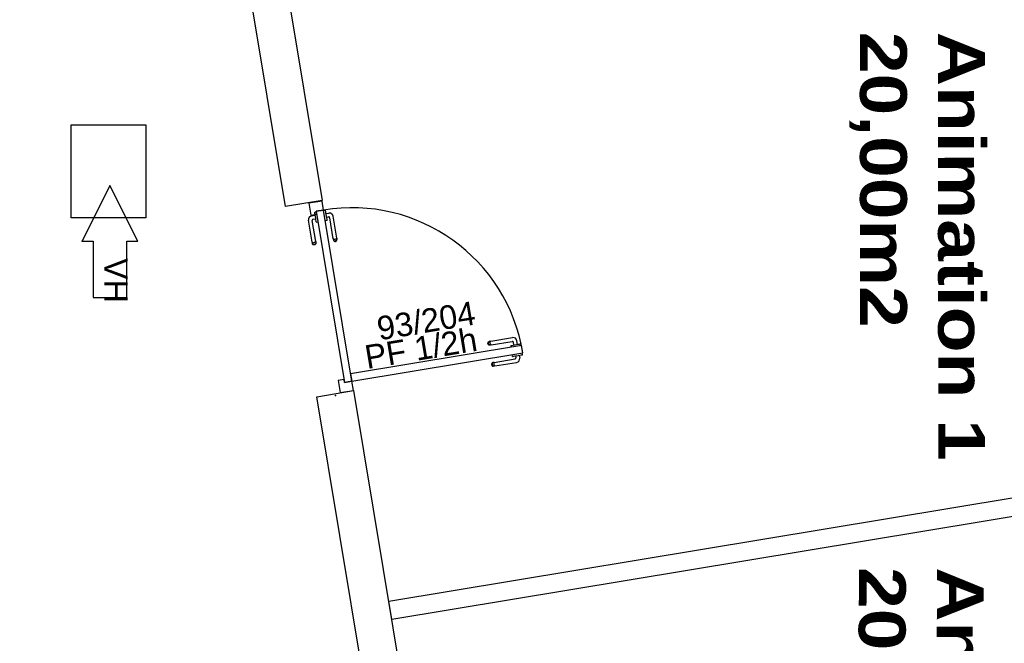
# Model space of a CAD drawing. Header units: millimetres. Extents: x -15 to 127, y -65 to 67.
# Tile 379 of 476: x 114.594 to 115.123, y 27.275 to 27.61. Entities that reach past the tile are written whole.
import ezdxf

# ---------------------------------------------------------------- set-up
doc = ezdxf.new("R2010")
doc.units = ezdxf.units.MM
doc.header["$MEASUREMENT"] = 0
doc.linetypes.add('PC_DASH_1', pattern=[0.638889, 0.277778, -0.083333, 0.055556, -0.083333, 0.055556, -0.083333])
doc.layers.add('Calque 5', color=7, linetype='Continuous')
doc.styles.get("Standard").update_dxf_attribs({"font": 'BKANT.TTF'})

# ---------------------------------------------------------------- blocks, each defined once
blk = doc.blocks.new('PD_30862')
at = {"layer": 'Calque 5', "color": 0}
blk.add_lwpolyline([(47.11341, -39.43568), (47.11936, -39.43568), (47.10436, -39.40577), (47.08936, -39.43568), (47.09532, -39.43568), (47.09532, -39.46577), (47.11341, -39.46577), (47.11341, -39.43568)], dxfattribs=at)
blk.add_point((47.08936, -39.43568), dxfattribs=at)
blk = doc.blocks.new('PD_30861')
at = {"layer": 'Calque 5'}
blk.add_blockref('PD_30862', (0, 0), dxfattribs=at)
at = {"layer": 'Calque 5', "color": 0, "insert": (47.11396, -39.44467), "char_height": 0.012678, "width": 0.0176389, "attachment_point": 1, "rotation": 270}
blk.add_mtext('{\\fArial|b0|i0|c0|p34;\\W0.98;VH}', dxfattribs=at)
blk = doc.blocks.new('PD_31269')
at = {"layer": 'Calque 5', "color": 0}
for p, q in [((47.32052, -39.4965), (47.32052, -39.49649)), ((47.32068, -39.49747), (47.32052, -39.4965)), ((47.32068, -39.49748), (47.32084, -39.49745)), ((47.32068, -39.49748), (47.32068, -39.49747)), ((47.32084, -39.49745), (47.3213, -39.49737)), ((47.3213, -39.49737), (47.32201, -39.49726)), ((47.32201, -39.49726), (47.32289, -39.49711)), ((47.32238, -39.4972), (47.32255, -39.49823)), ((47.32289, -39.49711), (47.32381, -39.49696)), ((47.32381, -39.49696), (47.32468, -39.49681)), ((47.32432, -39.49687), (47.32457, -39.49837)), ((47.32468, -39.49681), (47.32539, -39.4967)), ((47.32539, -39.4967), (47.32585, -39.49662)), ((47.32585, -39.49562), (47.32585, -39.49561)), ((47.32601, -39.49658), (47.32585, -39.49562)), ((47.32585, -39.49662), (47.32602, -39.49659)), ((47.32602, -39.49659), (47.32601, -39.49658)), ((47.30939, -39.50158), (47.30938, -39.50192)), ((47.30938, -39.50192), (47.3095, -39.50225)), ((47.30951, -39.50125), (47.30939, -39.50158)), ((47.3095, -39.50225), (47.30972, -39.50252)), ((47.30973, -39.50099), (47.30951, -39.50125)), ((47.30978, -39.5012), (47.30968, -39.50153)), ((47.30968, -39.50153), (47.30968, -39.50187)), ((47.30968, -39.50187), (47.30979, -39.5022)), ((47.30972, -39.50252), (47.31002, -39.5027)), ((47.31004, -39.50081), (47.30973, -39.50099)), ((47.30998, -39.50094), (47.30978, -39.5012)), ((47.30979, -39.5022), (47.31, -39.50247)), ((47.31, -39.50247), (47.31027, -39.50266)), ((47.31002, -39.5027), (47.31036, -39.50276)), ((47.31025, -39.50078), (47.31004, -39.50081)), ((47.31086, -39.50068), (47.31025, -39.50078)), ((47.31058, -39.50272), (47.31036, -39.50276)), ((47.31061, -39.50107), (47.31057, -39.50138)), ((47.31057, -39.50138), (47.3106, -39.50172)), ((47.31118, -39.50262), (47.31058, -39.50272)), ((47.3106, -39.50172), (47.31069, -39.50205)), ((47.31071, -39.50082), (47.31061, -39.50107)), ((47.31069, -39.50205), (47.31082, -39.50234)), ((47.31082, -39.50234), (47.311, -39.50253)), ((47.31086, -39.50068), (47.32213, -39.49881)), ((47.31118, -39.50262), (47.32292, -39.50068))]:
    blk.add_line(p, q, dxfattribs=at)
for centre, radius in [((47.32205, -39.49831), 0.000501), ((47.32259, -39.4987), 0.002)]:
    blk.add_arc(centre, radius, 279.4153, 9.4153, dxfattribs=at)
blk = doc.blocks.new('PD_31270')
at = {"layer": 'Calque 5', "color": 0}
for p, q in [((47.30898, -39.48934), (47.32072, -39.48739)), ((47.3075, -39.49059), (47.30751, -39.49024)), ((47.30762, -39.49091), (47.3075, -39.49059)), ((47.30751, -39.49024), (47.30763, -39.48991)), ((47.30784, -39.49118), (47.30762, -39.49091)), ((47.30763, -39.48991), (47.30785, -39.48965)), ((47.3078, -39.49019), (47.3079, -39.48987)), ((47.3078, -39.49054), (47.3078, -39.49019)), ((47.30791, -39.49086), (47.3078, -39.49054)), ((47.30814, -39.49136), (47.30784, -39.49118)), ((47.30785, -39.48965), (47.30816, -39.48948)), ((47.3079, -39.48987), (47.3081, -39.48961)), ((47.30812, -39.49114), (47.30791, -39.49086)), ((47.30839, -39.49132), (47.30812, -39.49114)), ((47.30848, -39.49142), (47.30814, -39.49136)), ((47.30837, -39.48944), (47.30816, -39.48948)), ((47.30898, -39.48934), (47.30837, -39.48944)), ((47.3087, -39.49139), (47.30848, -39.49142)), ((47.30869, -39.49004), (47.30873, -39.48973)), ((47.30872, -39.49038), (47.30869, -39.49004)), ((47.3093, -39.49129), (47.3087, -39.49139)), ((47.30881, -39.49072), (47.30872, -39.49038)), ((47.30873, -39.48973), (47.30883, -39.48949)), ((47.30894, -39.491), (47.30881, -39.49072)), ((47.30912, -39.4912), (47.30894, -39.491)), ((47.3093, -39.49129), (47.32058, -39.48942)), ((47.31971, -39.49165), (47.31988, -39.49162)), ((47.31971, -39.49165), (47.31972, -39.49166)), ((47.31972, -39.49166), (47.31988, -39.49263)), ((47.31988, -39.49162), (47.32034, -39.49155)), ((47.31988, -39.49263), (47.31988, -39.49264)), ((47.32034, -39.49155), (47.32105, -39.49143)), ((47.32105, -39.49143), (47.32192, -39.49128)), ((47.32141, -39.49137), (47.32115, -39.48983)), ((47.32192, -39.49128), (47.32284, -39.49113)), ((47.32284, -39.49113), (47.32372, -39.49099)), ((47.32335, -39.49105), (47.32302, -39.48904)), ((47.32372, -39.49099), (47.32442, -39.49087)), ((47.32442, -39.49087), (47.32489, -39.49079)), ((47.32489, -39.49079), (47.32505, -39.49076)), ((47.32505, -39.49076), (47.32505, -39.49077)), ((47.32505, -39.49077), (47.32521, -39.49174)), ((47.32521, -39.49174), (47.32521, -39.49175))]:
    blk.add_line(p, q, dxfattribs=at)
for centre, radius in [((47.32105, -39.48937), 0.002), ((47.32066, -39.48991), 0.000501)]:
    blk.add_arc(centre, radius, 9.4153, 99.4153, dxfattribs=at)
blk = doc.blocks.new('PD_31268')
at = {"layer": 'Calque 5'}
for name in ['PD_31270', 'PD_31269']:
    blk.add_blockref(name, (0, 0), dxfattribs=at)
blk = doc.blocks.new('PD_31273')
at = {"layer": 'Calque 5', "color": 0, "linetype": 'PC_DASH_1'}
for p, q in [((47.21925, -39.41927), (47.21924, -39.41928)), ((47.22022, -39.41911), (47.21925, -39.41927)), ((47.22023, -39.41911), (47.22022, -39.41911)), ((47.22025, -39.41927), (47.22023, -39.41911)), ((47.22033, -39.41974), (47.22025, -39.41927)), ((47.22045, -39.42045), (47.22033, -39.41974)), ((47.22059, -39.42132), (47.22045, -39.42045)), ((47.22051, -39.42081), (47.22201, -39.42056)), ((47.22075, -39.42224), (47.22059, -39.42132)), ((47.22089, -39.42311), (47.22075, -39.42224)), ((47.22083, -39.42275), (47.22187, -39.42258)), ((47.22101, -39.42382), (47.22089, -39.42311)), ((47.22109, -39.42429), (47.22101, -39.42382)), ((47.22431, -39.43427), (47.22244, -39.42299)), ((47.22626, -39.43394), (47.22431, -39.42221)), ((47.22013, -39.42461), (47.22012, -39.42461)), ((47.2211, -39.42445), (47.22013, -39.42461)), ((47.22111, -39.42445), (47.22109, -39.42429)), ((47.22111, -39.42445), (47.2211, -39.42445)), ((47.22431, -39.43427), (47.22441, -39.43487)), ((47.22446, -39.43441), (47.2247, -39.43451)), ((47.2247, -39.43451), (47.22501, -39.43455)), ((47.22501, -39.43455), (47.22536, -39.43453)), ((47.22536, -39.43453), (47.22569, -39.43444)), ((47.22569, -39.43444), (47.22597, -39.4343)), ((47.22597, -39.4343), (47.22617, -39.43413)), ((47.22626, -39.43394), (47.22636, -39.43455)), ((47.22441, -39.43487), (47.22445, -39.43509)), ((47.22445, -39.43509), (47.22462, -39.43539)), ((47.22458, -39.43514), (47.22484, -39.43534)), ((47.22462, -39.43539), (47.22488, -39.43562)), ((47.22484, -39.43534), (47.22516, -39.43545)), ((47.22488, -39.43562), (47.22521, -39.43574)), ((47.22516, -39.43545), (47.22551, -39.43544)), ((47.22521, -39.43574), (47.22556, -39.43574)), ((47.22551, -39.43544), (47.22584, -39.43533)), ((47.22556, -39.43574), (47.22588, -39.43563)), ((47.22584, -39.43533), (47.22611, -39.43513)), ((47.22588, -39.43563), (47.22615, -39.43541)), ((47.22611, -39.43513), (47.22629, -39.43486)), ((47.22615, -39.43541), (47.22633, -39.43511)), ((47.22633, -39.43511), (47.22639, -39.43477)), ((47.22636, -39.43455), (47.22639, -39.43477))]:
    blk.add_line(p, q, dxfattribs=at)
for centre, radius in [((47.22195, -39.42307), 0.000501), ((47.22234, -39.42253), 0.002)]:
    blk.add_arc(centre, radius, 9.4153, 99.4153, dxfattribs=at)
blk = doc.blocks.new('PD_31274')
at = {"layer": 'Calque 5', "color": 0, "linetype": 'PC_DASH_1'}
for p, q in [((47.21468, -39.42177), (47.21268, -39.4221)), ((47.215, -39.42372), (47.21346, -39.42397)), ((47.21443, -39.42024), (47.2144, -39.42008)), ((47.2144, -39.42008), (47.21441, -39.42008)), ((47.21441, -39.42008), (47.21538, -39.41992)), ((47.2145, -39.4207), (47.21443, -39.42024)), ((47.21462, -39.42141), (47.2145, -39.4207)), ((47.21476, -39.42228), (47.21462, -39.42141)), ((47.21492, -39.42321), (47.21476, -39.42228)), ((47.21506, -39.42408), (47.21492, -39.42321)), ((47.21538, -39.41992), (47.21539, -39.41991)), ((47.21297, -39.43615), (47.21103, -39.42441)), ((47.21492, -39.43582), (47.21305, -39.42455)), ((47.21518, -39.42479), (47.21506, -39.42408)), ((47.21526, -39.42525), (47.21518, -39.42479)), ((47.21528, -39.42541), (47.21526, -39.42525)), ((47.21528, -39.42541), (47.21529, -39.42541)), ((47.21529, -39.42541), (47.21626, -39.42525)), ((47.21626, -39.42525), (47.21627, -39.42525)), ((47.21297, -39.43615), (47.21308, -39.43675)), ((47.21308, -39.43675), (47.21311, -39.43697)), ((47.21328, -39.43727), (47.21311, -39.43697)), ((47.21336, -39.43639), (47.21312, -39.43629)), ((47.2135, -39.43722), (47.21324, -39.43702)), ((47.21355, -39.4375), (47.21328, -39.43727)), ((47.21367, -39.43643), (47.21336, -39.43639)), ((47.21382, -39.43733), (47.2135, -39.43722)), ((47.21387, -39.43762), (47.21355, -39.4375)), ((47.21402, -39.43641), (47.21367, -39.43643)), ((47.21417, -39.43732), (47.21382, -39.43733)), ((47.21422, -39.43762), (47.21387, -39.43762)), ((47.21435, -39.43632), (47.21402, -39.43641)), ((47.2145, -39.43721), (47.21417, -39.43732)), ((47.21455, -39.43751), (47.21422, -39.43762)), ((47.21463, -39.43618), (47.21435, -39.43632)), ((47.21477, -39.43701), (47.2145, -39.43721)), ((47.21482, -39.43729), (47.21455, -39.43751)), ((47.21483, -39.43601), (47.21463, -39.43618)), ((47.21495, -39.43674), (47.21477, -39.43701)), ((47.21499, -39.43699), (47.21482, -39.43729)), ((47.21492, -39.43582), (47.21502, -39.43643)), ((47.21506, -39.43665), (47.21499, -39.43699)), ((47.21502, -39.43643), (47.21506, -39.43665))]:
    blk.add_line(p, q, dxfattribs=at)
for centre, radius in [((47.213, -39.42408), 0.002), ((47.21354, -39.42447), 0.000501)]:
    blk.add_arc(centre, radius, 99.4153, 189.4153, dxfattribs=at)
blk = doc.blocks.new('PD_31272')
at = {"layer": 'Calque 5'}
for name in ['PD_31274', 'PD_31273']:
    blk.add_blockref(name, (0, 0), dxfattribs=at)
blk = doc.blocks.new('PD_31271')
at = {"layer": 'Calque 5', "color": 0, "linetype": 'PC_DASH_1'}
blk.add_lwpolyline([(47.21917, -39.41888), (47.21522, -39.41954), (47.23046, -39.51141), (47.23441, -39.51075), (47.21917, -39.41888)], dxfattribs=at)
at = {"layer": 'Calque 5'}
blk.add_blockref('PD_31272', (0, 0), dxfattribs=at)
blk = doc.blocks.new('PD_32208')
at = {"layer": 'Calque 5', "color": 0}
blk.add_lwpolyline([(47.11341, -39.43568), (47.11936, -39.43568), (47.10436, -39.40577), (47.08936, -39.43568), (47.09532, -39.43568), (47.09532, -39.46577), (47.11341, -39.46577), (47.11341, -39.43568)], dxfattribs=at)
blk.add_point((47.08936, -39.43568), dxfattribs=at)
blk = doc.blocks.new('PD_32207')
at = {"layer": 'Calque 5'}
blk.add_blockref('PD_32208', (0, 0), dxfattribs=at)
at = {"layer": 'Calque 5', "color": 0, "insert": (47.11396, -39.44467), "char_height": 0.012678, "width": 0.0176389, "attachment_point": 1, "rotation": 270}
blk.add_mtext('{\\fArial|b0|i0|c0|p34;\\W0.98;VH}', dxfattribs=at)
blk = doc.blocks.new('PD_32615')
at = {"layer": 'Calque 5', "color": 0}
for p, q in [((47.32052, -39.4965), (47.32052, -39.49649)), ((47.32068, -39.49747), (47.32052, -39.4965)), ((47.32068, -39.49748), (47.32084, -39.49745)), ((47.32068, -39.49748), (47.32068, -39.49747)), ((47.32084, -39.49745), (47.3213, -39.49737)), ((47.3213, -39.49737), (47.32201, -39.49726)), ((47.32201, -39.49726), (47.32289, -39.49711)), ((47.32238, -39.4972), (47.32255, -39.49823)), ((47.32289, -39.49711), (47.32381, -39.49696)), ((47.32381, -39.49696), (47.32468, -39.49681)), ((47.32432, -39.49687), (47.32457, -39.49837)), ((47.32468, -39.49681), (47.32539, -39.4967)), ((47.32539, -39.4967), (47.32585, -39.49662)), ((47.32585, -39.49562), (47.32585, -39.49561)), ((47.32601, -39.49658), (47.32585, -39.49562)), ((47.32585, -39.49662), (47.32602, -39.49659)), ((47.32602, -39.49659), (47.32601, -39.49658)), ((47.30939, -39.50158), (47.30938, -39.50192)), ((47.30938, -39.50192), (47.3095, -39.50225)), ((47.30951, -39.50125), (47.30939, -39.50158)), ((47.3095, -39.50225), (47.30972, -39.50252)), ((47.30973, -39.50099), (47.30951, -39.50125)), ((47.30978, -39.5012), (47.30968, -39.50153)), ((47.30968, -39.50153), (47.30968, -39.50187)), ((47.30968, -39.50187), (47.30979, -39.5022)), ((47.30972, -39.50252), (47.31002, -39.5027)), ((47.31004, -39.50081), (47.30973, -39.50099)), ((47.30998, -39.50094), (47.30978, -39.5012)), ((47.30979, -39.5022), (47.31, -39.50247)), ((47.31, -39.50247), (47.31027, -39.50266)), ((47.31002, -39.5027), (47.31036, -39.50276)), ((47.31025, -39.50078), (47.31004, -39.50081)), ((47.31086, -39.50068), (47.31025, -39.50078)), ((47.31058, -39.50272), (47.31036, -39.50276)), ((47.31061, -39.50107), (47.31057, -39.50138)), ((47.31057, -39.50138), (47.3106, -39.50172)), ((47.31118, -39.50262), (47.31058, -39.50272)), ((47.3106, -39.50172), (47.31069, -39.50205)), ((47.31071, -39.50082), (47.31061, -39.50107)), ((47.31069, -39.50205), (47.31082, -39.50234)), ((47.31082, -39.50234), (47.311, -39.50253)), ((47.31086, -39.50068), (47.32213, -39.49881)), ((47.31118, -39.50262), (47.32292, -39.50068))]:
    blk.add_line(p, q, dxfattribs=at)
for centre, radius in [((47.32205, -39.49831), 0.000501), ((47.32259, -39.4987), 0.002)]:
    blk.add_arc(centre, radius, 279.4153, 9.4153, dxfattribs=at)
blk = doc.blocks.new('PD_32616')
at = {"layer": 'Calque 5', "color": 0}
for p, q in [((47.30898, -39.48934), (47.32072, -39.48739)), ((47.3075, -39.49059), (47.30751, -39.49024)), ((47.30762, -39.49091), (47.3075, -39.49059)), ((47.30751, -39.49024), (47.30763, -39.48991)), ((47.30784, -39.49118), (47.30762, -39.49091)), ((47.30763, -39.48991), (47.30785, -39.48965)), ((47.3078, -39.49019), (47.3079, -39.48987)), ((47.3078, -39.49054), (47.3078, -39.49019)), ((47.30791, -39.49086), (47.3078, -39.49054)), ((47.30814, -39.49136), (47.30784, -39.49118)), ((47.30785, -39.48965), (47.30816, -39.48948)), ((47.3079, -39.48987), (47.3081, -39.48961)), ((47.30812, -39.49114), (47.30791, -39.49086)), ((47.30839, -39.49132), (47.30812, -39.49114)), ((47.30848, -39.49142), (47.30814, -39.49136)), ((47.30837, -39.48944), (47.30816, -39.48948)), ((47.30898, -39.48934), (47.30837, -39.48944)), ((47.3087, -39.49139), (47.30848, -39.49142)), ((47.30869, -39.49004), (47.30873, -39.48973)), ((47.30872, -39.49038), (47.30869, -39.49004)), ((47.3093, -39.49129), (47.3087, -39.49139)), ((47.30881, -39.49072), (47.30872, -39.49038)), ((47.30873, -39.48973), (47.30883, -39.48949)), ((47.30894, -39.491), (47.30881, -39.49072)), ((47.30912, -39.4912), (47.30894, -39.491)), ((47.3093, -39.49129), (47.32058, -39.48942)), ((47.31971, -39.49165), (47.31988, -39.49162)), ((47.31971, -39.49165), (47.31972, -39.49166)), ((47.31972, -39.49166), (47.31988, -39.49263)), ((47.31988, -39.49162), (47.32034, -39.49155)), ((47.31988, -39.49263), (47.31988, -39.49264)), ((47.32034, -39.49155), (47.32105, -39.49143)), ((47.32105, -39.49143), (47.32192, -39.49128)), ((47.32141, -39.49137), (47.32115, -39.48983)), ((47.32192, -39.49128), (47.32284, -39.49113)), ((47.32284, -39.49113), (47.32372, -39.49099)), ((47.32335, -39.49105), (47.32302, -39.48904)), ((47.32372, -39.49099), (47.32442, -39.49087)), ((47.32442, -39.49087), (47.32489, -39.49079)), ((47.32489, -39.49079), (47.32505, -39.49076)), ((47.32505, -39.49076), (47.32505, -39.49077)), ((47.32505, -39.49077), (47.32521, -39.49174)), ((47.32521, -39.49174), (47.32521, -39.49175))]:
    blk.add_line(p, q, dxfattribs=at)
for centre, radius in [((47.32105, -39.48937), 0.002), ((47.32066, -39.48991), 0.000501)]:
    blk.add_arc(centre, radius, 9.4153, 99.4153, dxfattribs=at)
blk = doc.blocks.new('PD_32614')
at = {"layer": 'Calque 5'}
for name in ['PD_32616', 'PD_32615']:
    blk.add_blockref(name, (0, 0), dxfattribs=at)
blk = doc.blocks.new('PD_32619')
at = {"layer": 'Calque 5', "color": 0, "linetype": 'PC_DASH_1'}
for p, q in [((47.21925, -39.41927), (47.21924, -39.41928)), ((47.22022, -39.41911), (47.21925, -39.41927)), ((47.22023, -39.41911), (47.22022, -39.41911)), ((47.22025, -39.41927), (47.22023, -39.41911)), ((47.22033, -39.41974), (47.22025, -39.41927)), ((47.22045, -39.42045), (47.22033, -39.41974)), ((47.22059, -39.42132), (47.22045, -39.42045)), ((47.22051, -39.42081), (47.22201, -39.42056)), ((47.22075, -39.42224), (47.22059, -39.42132)), ((47.22089, -39.42311), (47.22075, -39.42224)), ((47.22083, -39.42275), (47.22187, -39.42258)), ((47.22101, -39.42382), (47.22089, -39.42311)), ((47.22109, -39.42429), (47.22101, -39.42382)), ((47.22431, -39.43427), (47.22244, -39.42299)), ((47.22626, -39.43394), (47.22431, -39.42221)), ((47.22013, -39.42461), (47.22012, -39.42461)), ((47.2211, -39.42445), (47.22013, -39.42461)), ((47.22111, -39.42445), (47.22109, -39.42429)), ((47.22111, -39.42445), (47.2211, -39.42445)), ((47.22431, -39.43427), (47.22441, -39.43487)), ((47.22446, -39.43441), (47.2247, -39.43451)), ((47.2247, -39.43451), (47.22501, -39.43455)), ((47.22501, -39.43455), (47.22536, -39.43453)), ((47.22536, -39.43453), (47.22569, -39.43444)), ((47.22569, -39.43444), (47.22597, -39.4343)), ((47.22597, -39.4343), (47.22617, -39.43413)), ((47.22626, -39.43394), (47.22636, -39.43455)), ((47.22441, -39.43487), (47.22445, -39.43509)), ((47.22445, -39.43509), (47.22462, -39.43539)), ((47.22458, -39.43514), (47.22484, -39.43534)), ((47.22462, -39.43539), (47.22488, -39.43562)), ((47.22484, -39.43534), (47.22516, -39.43545)), ((47.22488, -39.43562), (47.22521, -39.43574)), ((47.22516, -39.43545), (47.22551, -39.43544)), ((47.22521, -39.43574), (47.22556, -39.43574)), ((47.22551, -39.43544), (47.22584, -39.43533)), ((47.22556, -39.43574), (47.22588, -39.43563)), ((47.22584, -39.43533), (47.22611, -39.43513)), ((47.22588, -39.43563), (47.22615, -39.43541)), ((47.22611, -39.43513), (47.22629, -39.43486)), ((47.22615, -39.43541), (47.22633, -39.43511)), ((47.22633, -39.43511), (47.22639, -39.43477)), ((47.22636, -39.43455), (47.22639, -39.43477))]:
    blk.add_line(p, q, dxfattribs=at)
for centre, radius in [((47.22195, -39.42307), 0.000501), ((47.22234, -39.42253), 0.002)]:
    blk.add_arc(centre, radius, 9.4153, 99.4153, dxfattribs=at)
blk = doc.blocks.new('PD_32620')
at = {"layer": 'Calque 5', "color": 0, "linetype": 'PC_DASH_1'}
for p, q in [((47.21468, -39.42177), (47.21268, -39.4221)), ((47.215, -39.42372), (47.21346, -39.42397)), ((47.21443, -39.42024), (47.2144, -39.42008)), ((47.2144, -39.42008), (47.21441, -39.42008)), ((47.21441, -39.42008), (47.21538, -39.41992)), ((47.2145, -39.4207), (47.21443, -39.42024)), ((47.21462, -39.42141), (47.2145, -39.4207)), ((47.21476, -39.42228), (47.21462, -39.42141)), ((47.21492, -39.42321), (47.21476, -39.42228)), ((47.21506, -39.42408), (47.21492, -39.42321)), ((47.21538, -39.41992), (47.21539, -39.41991)), ((47.21297, -39.43615), (47.21103, -39.42441)), ((47.21492, -39.43582), (47.21305, -39.42455)), ((47.21518, -39.42479), (47.21506, -39.42408)), ((47.21526, -39.42525), (47.21518, -39.42479)), ((47.21528, -39.42541), (47.21526, -39.42525)), ((47.21528, -39.42541), (47.21529, -39.42541)), ((47.21529, -39.42541), (47.21626, -39.42525)), ((47.21626, -39.42525), (47.21627, -39.42525)), ((47.21297, -39.43615), (47.21308, -39.43675)), ((47.21308, -39.43675), (47.21311, -39.43697)), ((47.21328, -39.43727), (47.21311, -39.43697)), ((47.21336, -39.43639), (47.21312, -39.43629)), ((47.2135, -39.43722), (47.21324, -39.43702)), ((47.21355, -39.4375), (47.21328, -39.43727)), ((47.21367, -39.43643), (47.21336, -39.43639)), ((47.21382, -39.43733), (47.2135, -39.43722)), ((47.21387, -39.43762), (47.21355, -39.4375)), ((47.21402, -39.43641), (47.21367, -39.43643)), ((47.21417, -39.43732), (47.21382, -39.43733)), ((47.21422, -39.43762), (47.21387, -39.43762)), ((47.21435, -39.43632), (47.21402, -39.43641)), ((47.2145, -39.43721), (47.21417, -39.43732)), ((47.21455, -39.43751), (47.21422, -39.43762)), ((47.21463, -39.43618), (47.21435, -39.43632)), ((47.21477, -39.43701), (47.2145, -39.43721)), ((47.21482, -39.43729), (47.21455, -39.43751)), ((47.21483, -39.43601), (47.21463, -39.43618)), ((47.21495, -39.43674), (47.21477, -39.43701)), ((47.21499, -39.43699), (47.21482, -39.43729)), ((47.21492, -39.43582), (47.21502, -39.43643)), ((47.21506, -39.43665), (47.21499, -39.43699)), ((47.21502, -39.43643), (47.21506, -39.43665))]:
    blk.add_line(p, q, dxfattribs=at)
for centre, radius in [((47.213, -39.42408), 0.002), ((47.21354, -39.42447), 0.000501)]:
    blk.add_arc(centre, radius, 99.4153, 189.4153, dxfattribs=at)
blk = doc.blocks.new('PD_32618')
at = {"layer": 'Calque 5'}
for name in ['PD_32620', 'PD_32619']:
    blk.add_blockref(name, (0, 0), dxfattribs=at)
blk = doc.blocks.new('PD_32617')
at = {"layer": 'Calque 5', "color": 0, "linetype": 'PC_DASH_1'}
blk.add_lwpolyline([(47.21917, -39.41888), (47.21522, -39.41954), (47.23046, -39.51141), (47.23441, -39.51075), (47.21917, -39.41888)], dxfattribs=at)
at = {"layer": 'Calque 5'}
blk.add_blockref('PD_32618', (0, 0), dxfattribs=at)

msp = doc.modelspace()

# ---------------------------------------------------------------- linework, layer by layer
at = {"layer": 'Calque 5', "color": 0}
for points in [[(114.71737, 27.62844), (114.7371, 27.63171), (114.75677, 27.51308), (114.73704, 27.50981), (114.71737, 27.62844)], [(114.71737, 27.62844), (114.7371, 27.63171), (114.75677, 27.51308), (114.73704, 27.50981), (114.71737, 27.62844)], [(114.66195, 27.55367), (114.66195, 27.50367), (114.62195, 27.50367), (114.62195, 27.55367), (114.66195, 27.55367)], [(114.66195, 27.55367), (114.66195, 27.50367), (114.62195, 27.50367), (114.62195, 27.55367), (114.66195, 27.55367)], [(114.74959, 27.51149), (114.75064, 27.50513), (114.7538, 27.50566), (114.75354, 27.50722), (114.7575, 27.50788), (114.7567, 27.51267), (114.74959, 27.51149)], [(114.74959, 27.51149), (114.75064, 27.50513), (114.7538, 27.50566), (114.75354, 27.50722), (114.7575, 27.50788), (114.7567, 27.51267), (114.74959, 27.51149)], [(114.8646, 27.43124), (114.86395, 27.43519), (114.77207, 27.41996), (114.77273, 27.41601), (114.8646, 27.43124)], [(114.8646, 27.43124), (114.86395, 27.43519), (114.77207, 27.41996), (114.77273, 27.41601), (114.8646, 27.43124)], [(114.76878, 27.41535), (114.76852, 27.41692), (114.76536, 27.4164), (114.76644, 27.40989), (114.77355, 27.41107), (114.77273, 27.41601), (114.76878, 27.41535)], [(114.76878, 27.41535), (114.76852, 27.41692), (114.76536, 27.4164), (114.76644, 27.40989), (114.77355, 27.41107), (114.77273, 27.41601), (114.76878, 27.41535)], [(114.75385, 27.40766), (114.77358, 27.41093), (114.81064, 27.18744), (114.79091, 27.18417), (114.75385, 27.40766)], [(114.75385, 27.40766), (114.77358, 27.41093), (114.81064, 27.18744), (114.79091, 27.18417), (114.75385, 27.40766)], [(115.39831, 27.38814), (114.79422, 27.28797), (114.79259, 27.29783), (115.39667, 27.39801), (115.39831, 27.38814)], [(115.39831, 27.38814), (114.79422, 27.28797), (114.79259, 27.29783), (115.39667, 27.39801), (115.39831, 27.38814)]]:
    msp.add_lwpolyline(points, dxfattribs=at)
msp.add_arc((114.77273, 27.41601), 0.09313, 9.4153, 99.4153, dxfattribs=at)
msp.add_arc((114.77273, 27.41601), 0.09313, 9.4153, 99.4153, dxfattribs=at)
msp.add_point((114.76393, 27.40833), dxfattribs=at)
msp.add_point((114.76393, 27.40833), dxfattribs=at)

# ---------------------------------------------------------------- block references
at = {"layer": 'Calque 5'}
for name in ['PD_30861', 'PD_32207', 'PD_31271', 'PD_32617', 'PD_31268', 'PD_32614']:
    msp.add_blockref(name, (67.53836, 66.92678), dxfattribs=at)

# ---------------------------------------------------------------- texts
at = {"layer": 'Calque 5', "color": 0, "insert": (112.20528, 29.44816), "char_height": 0.0251722, "width": 0.2645833, "attachment_point": 1}
msp.add_mtext('{\\fArial Black|b0|i0|c0|p34;Local ménage\\H1.573X; \\H0.6359X;\\P5,45 m2\\H1.268X; }', dxfattribs=at)
msp.add_mtext('{\\fArial Black|b0|i0|c0|p34;Local ménage\\H1.573X; \\H0.6359X;\\P5,45 m2\\H1.268X; }', dxfattribs=at)
at = {"layer": 'Calque 5', "color": 0, "attachment_point": 1}
for s, insert, char_height, width, rotation in [('{\\fArial Black|b0|i0|c0|p34;Dégagement\\P27,70 m2\\H1.458X; }', (114.67279, 29.1577), 0.0251722, 0.2469444, 270), ('{\\fArial Black|b0|i0|c0|p34;Dégagement\\P27,70 m2\\H1.458X; }', (114.67279, 29.1577), 0.0251722, 0.2469444, 270), ('{\\fArial Black|b0|i0|c0|p34;Télévision\\P40,00m2\\H1.458X; }', (115.10963, 28.46057), 0.0251722, 0.1940278, 270.0278), ('{\\fArial Black|b0|i0|c0|p34;Télévision\\P40,00m2\\H1.458X; }', (115.10963, 28.46057), 0.0251722, 0.1940278, 270.0278), ('{\\fArial Black|b0|i0|c0|p34;dép™t\\P8,00m2\\H1.458X; }', (114.87532, 28.31781), 0.0125861, 0.0529167, 267.7244), ('{\\fArial Black|b0|i0|c0|p34;dép™t\\P8,00m2\\H1.458X; }', (114.87532, 28.31781), 0.0125861, 0.0529167, 267.7244), ('{\\fArial Black|b0|i0|c0|p34;Animation 1\\P20,00m2\\H1.342x; }', (115.11289, 27.60357), 0.0251722, 0.2293056, 270.0278), ('{\\fArial Black|b0|i0|c0|p34;Animation 1\\P20,00m2\\H1.342x; }', (115.11289, 27.60357), 0.0251722, 0.2293056, 270.0278), ('{\\fArial|b0|i0|c0|p34;\\W0.98;93/204}', (114.78537, 27.45037), 0.012678, 0.0529167, 9.4153), ('{\\fArial|b0|i0|c0|p34;\\W0.98;93/204}', (114.78537, 27.45037), 0.012678, 0.0529167, 9.4153), ('{\\fArial|b0|i0|c0|p34;\\W0.98;PF 1/2h}', (114.77881, 27.43501), 0.012678, 0.0705556, 9.4153), ('{\\fArial|b0|i0|c0|p34;\\W0.98;PF 1/2h}', (114.77881, 27.43501), 0.012678, 0.0705556, 9.4153), ('{\\fArial Black|b0|i0|c0|p34;Animation 2\\P20,00m2\\H1.342x; }', (115.11238, 27.31593), 0.0251722, 0.2293056, 269.7244), ('{\\fArial Black|b0|i0|c0|p34;Animation 2\\P20,00m2\\H1.342x; }', (115.11238, 27.31593), 0.0251722, 0.2293056, 269.7244)]:
    msp.add_mtext(s, dxfattribs=dict(at, insert=insert, char_height=char_height, width=width, rotation=rotation))

doc.saveas('drawing.dxf')
